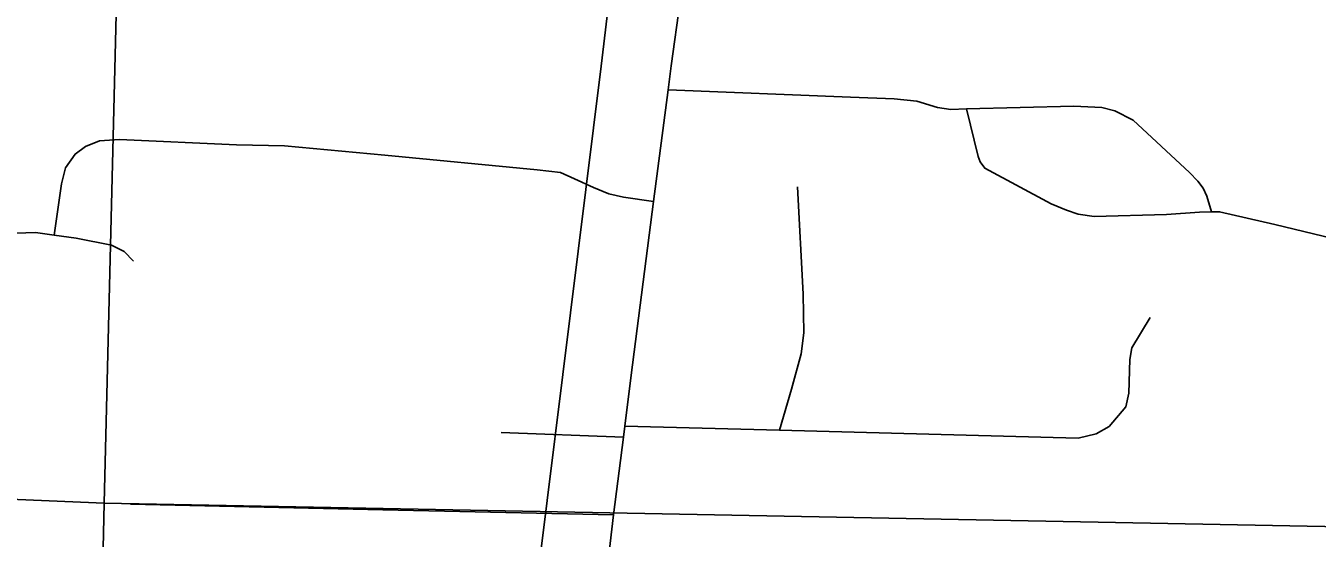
# Model space of a CAD drawing. Extents: x -132.8 to -73.3, y -60 to -26.
# Drawn here: x -121.864 to -121.188, y -48.35 to -48.082 of the extents above; entities that cross this region are included whole.
import ezdxf

# ---------------------------------------------------------------- set-up
doc = ezdxf.new("R2010")
doc.units = 0
for name, color, linetype in [('tdCoCityStreetMajor', 7, 'Continuous'), ('tdCoCityStreetMinor', 7, 'Continuous'), ('tdCoHydroRiver', 7, 'Continuous'), ('tdCoSectLine', 7, 'Continuous')]:
    doc.layers.add(name, color=color, linetype=linetype)

msp = doc.modelspace()

# ---------------------------------------------------------------- linework, layer by layer
at = {"layer": 'tdCoCityStreetMajor'}
msp.add_lwpolyline([(-121.60565, -48.77867), (-121.60666, -48.77521), (-121.6072, -48.76893), (-121.60838, -48.75524), (-121.60666, -48.73354), (-121.6054, -48.72183), (-121.60222, -48.69211), (-121.58989, -48.6016), (-121.58361, -48.55312), (-121.56935, -48.44286), (-121.56621, -48.41862), (-121.55798, -48.35272), (-121.55612, -48.33784), (-121.55102, -48.29711), (-121.55032, -48.29145), (-121.54698, -48.26474), (-121.53522, -48.17396), (-121.52766, -48.11563), (-121.52602, -48.10297), (-121.52143, -48.06913)], dxfattribs=at)
at = {"layer": 'tdCoCityStreetMinor'}
for p, q in [((-121.61489, -48.29475), (-121.55102, -48.29711)), ((-121.55032, -48.29145), (-121.4694, -48.29357))]:
    msp.add_line(p, q, dxfattribs=at)
for points in [[(-121.52766, -48.11563), (-121.43234, -48.11936), (-121.4094, -48.12035), (-121.39757, -48.12158), (-121.38672, -48.12479), (-121.37981, -48.12578), (-121.37164, -48.12556)], [(-121.37164, -48.12556), (-121.31545, -48.12405), (-121.3009, -48.12479), (-121.29399, -48.12652), (-121.28438, -48.13145), (-121.25503, -48.15882), (-121.25059, -48.16326), (-121.24788, -48.16696), (-121.2459, -48.17115), (-121.24349, -48.17939)], [(-121.37164, -48.12556), (-121.36551, -48.15044), (-121.36452, -48.15315), (-121.36206, -48.1566), (-121.32728, -48.1751), (-121.31939, -48.17855), (-121.31323, -48.18052), (-121.30484, -48.18176), (-121.26711, -48.18077), (-121.24985, -48.17954), (-121.24349, -48.17939)], [(-121.24349, -48.17939), (-121.23925, -48.17929), (-121.21039, -48.18595), (-121.18006, -48.19335), (-121.16995, -48.19557), (-121.16255, -48.19581), (-121.15713, -48.19483), (-121.15047, -48.19039), (-121.14406, -48.1788), (-121.14184, -48.17041), (-121.14134, -48.1603), (-121.14332, -48.1529), (-121.14775, -48.14526), (-121.15244, -48.14131), (-121.1808, -48.12627)], [(-121.84861, -48.19152), (-121.84491, -48.16474), (-121.84269, -48.15636), (-121.83776, -48.1492), (-121.83234, -48.14526), (-121.82494, -48.1423), (-121.81458, -48.14156), (-121.75342, -48.14427), (-121.72827, -48.14477), (-121.67574, -48.1497), (-121.59609, -48.15734), (-121.584, -48.15882), (-121.5766, -48.16203), (-121.56674, -48.16671), (-121.5586, -48.16992), (-121.55096, -48.17165), (-121.53522, -48.17396)], [(-121.4694, -48.29357), (-121.46316, -48.27201), (-121.45799, -48.25352), (-121.45675, -48.24267), (-121.457, -48.22245), (-121.45996, -48.16622)], [(-121.93153, -48.19244), (-121.92111, -48.19261), (-121.87376, -48.19063), (-121.85848, -48.19014), (-121.84861, -48.19152)], [(-121.84861, -48.19152), (-121.83727, -48.1931), (-121.81877, -48.1968), (-121.81211, -48.20001), (-121.80718, -48.20518)], [(-121.4694, -48.29357), (-121.31323, -48.29766), (-121.3038, -48.29543), (-121.29694, -48.29152), (-121.28828, -48.28131), (-121.28679, -48.27423), (-121.28621, -48.25664), (-121.28516, -48.25046), (-121.27561, -48.23462)], [(-121.80872, -48.33223), (-121.67679, -48.33519), (-121.55612, -48.33784)]]:
    msp.add_lwpolyline(points, dxfattribs=at)
at = {"layer": 'tdCoHydroRiver'}
msp.add_lwpolyline([(-121.57324, -47.61696), (-121.57583, -47.71313), (-121.57305, -47.78578), (-121.56789, -47.82852), (-121.5655, -47.85698), (-121.55876, -47.89976), (-121.55641, -47.9298), (-121.551, -47.96307), (-121.55244, -48.01668), (-121.56266, -48.10317), (-121.61101, -48.49155), (-121.61842, -48.53237), (-121.62301, -48.58589), (-121.65339, -48.77597), (-121.67487, -48.81167), (-121.78714, -48.93643), (-121.82282, -48.97175), (-121.88245, -49.01747), (-122.2073, -49.18222)], dxfattribs=at)
at = {"layer": 'tdCoSectLine'}
for points in [[(-121.82251, -48.33169), (-121.79838, -47.34549)], [(-122.82384, -48.28913), (-121.82251, -48.33169)], [(-121.82251, -48.33169), (-121.84456, -49.31809)], [(-121.82251, -48.33169), (-120.88334, -48.34969)]]:
    msp.add_lwpolyline(points, dxfattribs=at)

doc.saveas('drawing.dxf')
